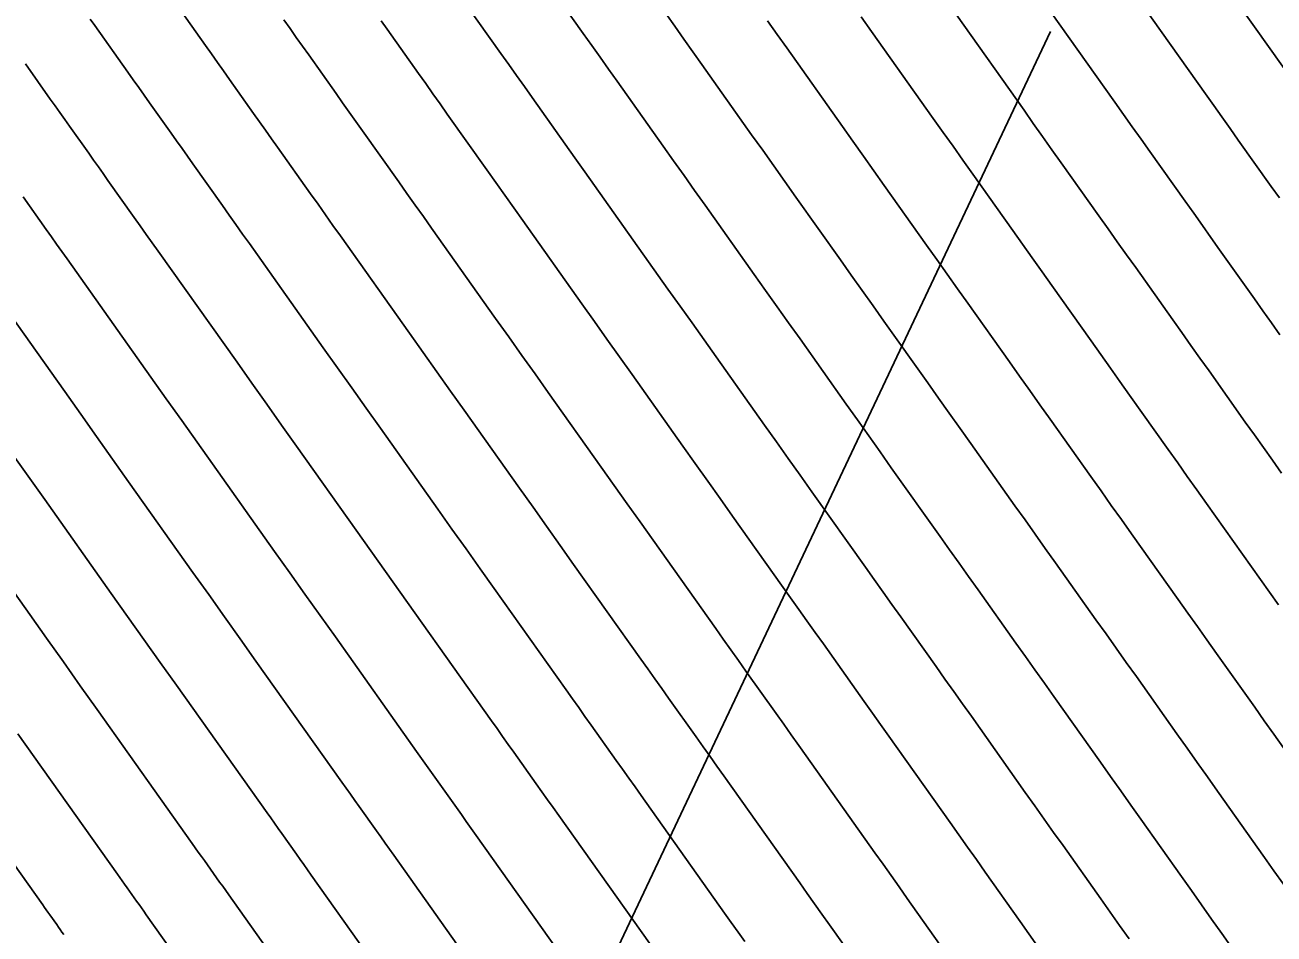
# Model space of a CAD drawing. Extents: x 954385 to 988206, y 1868364 to 1924553.
# Drawn here: x 956168.18 to 956215.62, y 1922584.62 to 1922619.18 of the extents above; entities that cross this region are included whole.
import ezdxf

# ---------------------------------------------------------------- set-up
doc = ezdxf.new("R2010")
doc.units = 0
for name, color, linetype in [('26', 7, 'Continuous'), ('6', 7, 'Continuous'), ('7', 7, 'Continuous')]:
    doc.layers.add(name, color=color, linetype=linetype)

msp = doc.modelspace()

# ---------------------------------------------------------------- linework, layer by layer
at = {"layer": '26'}
msp.add_lwpolyline([(956207.131, 1922618.928), (956180.126, 1922561.706), (956179.631, 1922567.686), (956180.126, 1922561.706), (956185.057, 1922565.125)], dxfattribs=at)
at = {"layer": '6'}
for points in [[(956213.227, 1922621.45), (956216.473, 1922616.866)], [(956178.01, 1922619.371), (956178.247, 1922619.037), (956178.484, 1922618.703), (956178.721, 1922618.368), (956178.958, 1922618.034), (956179.992, 1922616.575), (956180.244, 1922616.22), (956180.495, 1922615.865), (956180.746, 1922615.511), (956180.997, 1922615.156), (956182.372, 1922613.215), (956182.685, 1922612.773), (956182.998, 1922612.331), (956183.311, 1922611.889), (956183.624, 1922611.448), (956186.055, 1922608.022), (956186.555, 1922607.317), (956187.054, 1922606.613), (956187.554, 1922605.908), (956188.054, 1922605.204), (956190.066, 1922602.365), (956190.558, 1922601.671), (956191.051, 1922600.977), (956191.543, 1922600.282), (956192.036, 1922599.588), (956194.418, 1922596.23), (956194.705, 1922595.826), (956194.991, 1922595.423), (956195.278, 1922595.019), (956195.565, 1922594.615), (956196.712, 1922593.001), (956196.998, 1922592.597), (956197.285, 1922592.193), (956197.571, 1922591.79), (956197.858, 1922591.386), (956200.464, 1922587.707), (956200.771, 1922587.274), (956201.078, 1922586.84), (956201.385, 1922586.407), (956201.692, 1922585.973), (956202.92, 1922584.238)], [(956196.381, 1922619.336), (956196.747, 1922618.819), (956197.112, 1922618.303), (956199.229, 1922615.313), (956199.627, 1922614.752), (956200.025, 1922614.19), (956200.423, 1922613.629), (956200.821, 1922613.068), (956202.425, 1922610.807), (956202.817, 1922610.254), (956203.21, 1922609.701), (956203.602, 1922609.147), (956203.994, 1922608.594), (956205.574, 1922606.366), (956205.961, 1922605.821), (956206.347, 1922605.275), (956206.734, 1922604.73), (956207.121, 1922604.185), (956208.668, 1922602.005), (956209.054, 1922601.46), (956209.441, 1922600.914), (956209.828, 1922600.37), (956210.215, 1922599.825), (956211.986, 1922597.332), (956212.35, 1922596.82), (956212.713, 1922596.308), (956213.076, 1922595.797), (956213.439, 1922595.285), (956214.89, 1922593.236), (956215.253, 1922592.724), (956215.616, 1922592.212), (956215.979, 1922591.7)], [(956186.183, 1922581.974), (956182.185, 1922587.615), (956182.021, 1922587.847), (956181.857, 1922588.078), (956181.692, 1922588.31), (956181.528, 1922588.542), (956180.87, 1922589.468), (956180.706, 1922589.699), (956180.541, 1922589.931), (956180.377, 1922590.162), (956180.212, 1922590.394), (956176.951, 1922594.991), (956176.352, 1922595.835), (956175.754, 1922596.678), (956175.156, 1922597.522), (956174.558, 1922598.365), (956172.113, 1922601.813), (956171.506, 1922602.669), (956170.899, 1922603.525), (956170.292, 1922604.381), (956169.685, 1922605.236), (956166.312, 1922609.991)]]:
    msp.add_lwpolyline(points, dxfattribs=at)
at = {"layer": '7'}
for points in [[(956187.891, 1922620.961), (956189.386, 1922618.851), (956189.707, 1922618.399), (956190.027, 1922617.948), (956190.346, 1922617.496), (956190.666, 1922617.044), (956192.417, 1922614.572), (956192.815, 1922614.009), (956193.214, 1922613.447), (956193.613, 1922612.884), (956194.011, 1922612.322), (956195.877, 1922609.693), (956196.312, 1922609.079), (956196.747, 1922608.465), (956197.183, 1922607.852), (956197.618, 1922607.238), (956199.371, 1922604.766), (956199.8, 1922604.161), (956200.229, 1922603.556), (956200.658, 1922602.951), (956201.087, 1922602.346), (956202.942, 1922599.732), (956203.301, 1922599.225), (956203.661, 1922598.718), (956204.021, 1922598.211), (956204.381, 1922597.704), (956205.822, 1922595.676), (956206.182, 1922595.169), (956206.542, 1922594.662), (956206.901, 1922594.155), (956207.261, 1922593.648), (956209.033, 1922591.148), (956209.417, 1922590.606), (956209.801, 1922590.063), (956210.185, 1922589.521), (956210.569, 1922588.979), (956212.104, 1922586.809), (956212.487, 1922586.267), (956212.871, 1922585.724), (956213.255, 1922585.182), (956213.639, 1922584.64), (956215.178, 1922582.464)], [(956210.004, 1922620.82), (956213.024, 1922616.555), (956213.335, 1922616.116), (956213.646, 1922615.678), (956213.957, 1922615.239), (956214.268, 1922614.801), (956215.521, 1922613.035), (956215.827, 1922612.603)], [(956199.859, 1922583.381), (956198.734, 1922584.971), (956198.452, 1922585.369), (956198.171, 1922585.766), (956197.889, 1922586.163), (956197.608, 1922586.561), (956194.723, 1922590.632), (956194.461, 1922591.001), (956194.199, 1922591.37), (956193.937, 1922591.74), (956193.675, 1922592.109), (956192.626, 1922593.586), (956192.363, 1922593.955), (956192.101, 1922594.324), (956191.839, 1922594.694), (956191.577, 1922595.063), (956189.019, 1922598.669), (956188.505, 1922599.393), (956187.991, 1922600.117), (956187.478, 1922600.841), (956186.964, 1922601.565), (956184.865, 1922604.526), (956184.344, 1922605.26), (956183.823, 1922605.995), (956183.302, 1922606.73), (956182.781, 1922607.465), (956180.162, 1922611.156), (956179.877, 1922611.558), (956179.593, 1922611.959), (956179.308, 1922612.361), (956179.024, 1922612.762), (956177.774, 1922614.527), (956177.546, 1922614.849), (956177.318, 1922615.171), (956177.089, 1922615.494), (956176.861, 1922615.816), (956175.947, 1922617.105), (956175.719, 1922617.428), (956175.49, 1922617.75), (956175.262, 1922618.072), (956175.033, 1922618.394), (956173.928, 1922619.953)], [(956184.913, 1922619.985), (956186.255, 1922618.092), (956186.552, 1922617.673), (956186.849, 1922617.254), (956187.146, 1922616.834), (956187.443, 1922616.415), (956189.069, 1922614.119), (956189.439, 1922613.597), (956189.809, 1922613.075), (956190.179, 1922612.553), (956190.549, 1922612.031), (956192.603, 1922609.136), (956193.06, 1922608.492), (956193.516, 1922607.848), (956193.973, 1922607.204), (956194.43, 1922606.56), (956196.269, 1922603.966), (956196.719, 1922603.331), (956197.169, 1922602.696), (956197.619, 1922602.061), (956198.07, 1922601.427), (956200.1, 1922598.565), (956200.436, 1922598.092), (956200.771, 1922597.619), (956201.107, 1922597.147), (956201.442, 1922596.674), (956202.785, 1922594.785), (956203.121, 1922594.312), (956203.456, 1922593.839), (956203.791, 1922593.367), (956204.127, 1922592.894), (956206.177, 1922590.001), (956206.535, 1922589.495), (956206.893, 1922588.989), (956207.252, 1922588.483), (956207.61, 1922587.977), (956209.042, 1922585.952), (956209.4, 1922585.446), (956209.759, 1922584.94), (956210.117, 1922584.434)], [(956215.848, 1922607.399), (956215.525, 1922607.854), (956215.202, 1922608.31), (956214.879, 1922608.766), (956213.558, 1922610.629), (956213.23, 1922611.091), (956212.903, 1922611.553), (956212.575, 1922612.016), (956212.247, 1922612.478), (956210.906, 1922614.368), (956210.573, 1922614.837), (956210.24, 1922615.306), (956209.908, 1922615.775), (956209.576, 1922616.245), (956206.781, 1922620.191)], [(956195.519, 1922584.33), (956195.263, 1922584.692), (956195.008, 1922585.053), (956194.752, 1922585.414), (956191.589, 1922589.878), (956191.351, 1922590.213), (956191.114, 1922590.547), (956190.876, 1922590.882), (956190.638, 1922591.217), (956189.687, 1922592.556), (956189.449, 1922592.891), (956189.211, 1922593.226), (956188.974, 1922593.561), (956188.736, 1922593.896), (956186.002, 1922597.749), (956185.467, 1922598.503), (956184.932, 1922599.257), (956184.397, 1922600.011), (956183.863, 1922600.765), (956181.677, 1922603.848), (956181.135, 1922604.613), (956180.592, 1922605.378), (956180.05, 1922606.143), (956179.507, 1922606.908), (956176.699, 1922610.865), (956176.443, 1922611.226), (956176.187, 1922611.587), (956175.931, 1922611.948), (956175.675, 1922612.31), (956174.551, 1922613.897), (956174.346, 1922614.187), (956174.141, 1922614.477), (956173.935, 1922614.767), (956173.73, 1922615.057), (956172.907, 1922616.217), (956172.702, 1922616.507), (956172.496, 1922616.797), (956172.291, 1922617.087), (956172.085, 1922617.377), (956170.828, 1922619.149), (956170.649, 1922619.402)], [(956206.646, 1922584.155), (956206.314, 1922584.625), (956205.981, 1922585.095), (956204.651, 1922586.975), (956204.319, 1922587.445), (956203.986, 1922587.915), (956203.653, 1922588.384), (956203.32, 1922588.854), (956200.992, 1922592.14), (956200.681, 1922592.578), (956200.37, 1922593.016), (956200.059, 1922593.455), (956199.748, 1922593.893), (956198.504, 1922595.645), (956198.192, 1922596.083), (956197.881, 1922596.521), (956197.57, 1922596.959), (956197.259, 1922597.397), (956195.053, 1922600.507), (956194.581, 1922601.172), (956194.11, 1922601.836), (956193.639, 1922602.501), (956193.168, 1922603.165), (956191.242, 1922605.882), (956190.764, 1922606.556), (956190.285, 1922607.23), (956189.807, 1922607.905), (956189.329, 1922608.579), (956187.087, 1922611.739), (956186.745, 1922612.221), (956186.403, 1922612.703), (956186.062, 1922613.185), (956185.72, 1922613.667), (956184.22, 1922615.785), (956183.946, 1922616.172), (956183.672, 1922616.56), (956183.398, 1922616.947), (956183.124, 1922617.333), (956181.935, 1922619.01), (956181.707, 1922619.333)], [(956192.518, 1922619.61), (956192.861, 1922619.126), (956193.204, 1922618.642), (956193.547, 1922618.158), (956193.889, 1922617.674), (956195.78, 1922615.003), (956196.2, 1922614.411), (956196.619, 1922613.819), (956197.039, 1922613.227), (956197.459, 1922612.635), (956199.151, 1922610.25), (956199.565, 1922609.666), (956199.978, 1922609.083), (956200.392, 1922608.5), (956200.806, 1922607.916), (956202.472, 1922605.566), (956202.88, 1922604.991), (956203.288, 1922604.416), (956203.696, 1922603.841), (956204.104, 1922603.266), (956205.783, 1922600.899), (956206.167, 1922600.358), (956206.551, 1922599.816), (956206.936, 1922599.275), (956207.32, 1922598.733), (956208.859, 1922596.568), (956209.243, 1922596.027), (956209.627, 1922595.485), (956210.011, 1922594.944), (956210.395, 1922594.402), (956211.938, 1922592.225), (956212.323, 1922591.681), (956212.708, 1922591.138), (956213.093, 1922590.594), (956213.478, 1922590.05), (956215.261, 1922587.53), (956215.623, 1922587.019), (956215.984, 1922586.509)], [(956215.799, 1922597.132), (956215.458, 1922597.612), (956215.117, 1922598.092), (956213.063, 1922600.983), (956212.697, 1922601.498), (956212.331, 1922602.013), (956211.966, 1922602.528), (956211.6, 1922603.043), (956210.138, 1922605.104), (956209.772, 1922605.62), (956209.407, 1922606.135), (956209.041, 1922606.65), (956208.676, 1922607.166), (956207.182, 1922609.272), (956206.811, 1922609.795), (956206.441, 1922610.318), (956206.07, 1922610.841), (956205.699, 1922611.364), (956204.182, 1922613.501), (956203.806, 1922614.032), (956203.43, 1922614.562), (956203.054, 1922615.093), (956202.678, 1922615.624), (956200.335, 1922618.932), (956199.947, 1922619.481)], [(956203.558, 1922619.562), (956206.127, 1922615.934), (956206.481, 1922615.434), (956206.835, 1922614.934), (956207.19, 1922614.434), (956207.544, 1922613.934), (956208.973, 1922611.921), (956209.322, 1922611.428), (956209.672, 1922610.936), (956210.021, 1922610.443), (956210.37, 1922609.951), (956211.777, 1922607.966), (956212.122, 1922607.48), (956212.466, 1922606.995), (956212.81, 1922606.509), (956213.155, 1922606.024), (956214.532, 1922604.082), (956214.877, 1922603.597), (956215.221, 1922603.111), (956215.566, 1922602.626), (956215.911, 1922602.141)], [(956191.895, 1922584.267), (956188.454, 1922589.123), (956188.241, 1922589.424), (956188.028, 1922589.724), (956187.815, 1922590.025), (956187.601, 1922590.325), (956186.748, 1922591.527), (956186.535, 1922591.827), (956186.321, 1922592.127), (956186.108, 1922592.428), (956185.895, 1922592.728), (956182.985, 1922596.83), (956182.429, 1922597.614), (956181.873, 1922598.397), (956181.317, 1922599.181), (956180.761, 1922599.965), (956178.489, 1922603.169), (956177.925, 1922603.965), (956177.361, 1922604.76), (956176.797, 1922605.555), (956176.233, 1922606.351), (956173.237, 1922610.574), (956173.009, 1922610.894), (956172.782, 1922611.215), (956172.555, 1922611.536), (956172.327, 1922611.857), (956171.328, 1922613.268), (956171.146, 1922613.526), (956170.963, 1922613.783), (956170.781, 1922614.041), (956170.598, 1922614.299), (956169.868, 1922615.329), (956169.685, 1922615.587), (956169.502, 1922615.845), (956169.32, 1922616.102), (956169.137, 1922616.36), (956168.19, 1922617.696)], [(956189.039, 1922583.12), (956185.32, 1922588.369), (956185.131, 1922588.635), (956184.942, 1922588.901), (956184.754, 1922589.167), (956184.565, 1922589.433), (956183.809, 1922590.497), (956183.62, 1922590.763), (956183.431, 1922591.029), (956183.242, 1922591.295), (956183.054, 1922591.561), (956179.968, 1922595.91), (956179.391, 1922596.724), (956178.813, 1922597.538), (956178.236, 1922598.351), (956177.659, 1922599.165), (956175.301, 1922602.491), (956174.716, 1922603.317), (956174.13, 1922604.143), (956173.545, 1922604.968), (956172.959, 1922605.793), (956169.775, 1922610.282), (956169.576, 1922610.563), (956169.377, 1922610.843), (956169.178, 1922611.124), (956168.979, 1922611.405), (956168.105, 1922612.638)], [(956167.668, 1922602.907), (956168.297, 1922602.021), (956168.925, 1922601.135), (956171.456, 1922597.565), (956172.075, 1922596.692), (956172.695, 1922595.818), (956173.314, 1922594.945), (956173.934, 1922594.072), (956177.371, 1922589.227), (956177.511, 1922589.029), (956177.651, 1922588.832), (956177.791, 1922588.635), (956177.931, 1922588.438), (956178.491, 1922587.65), (956178.631, 1922587.453), (956178.771, 1922587.255), (956178.911, 1922587.058), (956179.051, 1922586.861), (956183.327, 1922580.827)], [(956165.737, 1922600.457), (956168.355, 1922596.765), (956168.995, 1922595.862), (956169.636, 1922594.959), (956170.276, 1922594.055), (956170.917, 1922593.152), (956174.53, 1922588.059), (956174.646, 1922587.897), (956174.761, 1922587.734), (956174.877, 1922587.571), (956174.992, 1922587.409), (956175.455, 1922586.758), (956175.57, 1922586.595), (956175.686, 1922586.432), (956175.801, 1922586.27), (956175.916, 1922586.107), (956180.471, 1922579.68)], [(956167.9, 1922592.233), (956171.689, 1922586.892), (956171.78, 1922586.764), (956171.871, 1922586.636), (956171.962, 1922586.507), (956172.053, 1922586.379), (956172.418, 1922585.866), (956172.509, 1922585.738), (956172.6, 1922585.609), (956172.691, 1922585.481), (956172.782, 1922585.353), (956177.614, 1922578.533)], [(956164.883, 1922591.314), (956168.848, 1922585.725), (956168.915, 1922585.631), (956168.981, 1922585.537), (956169.048, 1922585.443), (956169.114, 1922585.35), (956169.381, 1922584.974), (956169.448, 1922584.88), (956169.514, 1922584.786), (956169.581, 1922584.693), (956169.648, 1922584.599)]]:
    msp.add_lwpolyline(points, dxfattribs=at)

doc.saveas('drawing.dxf')
